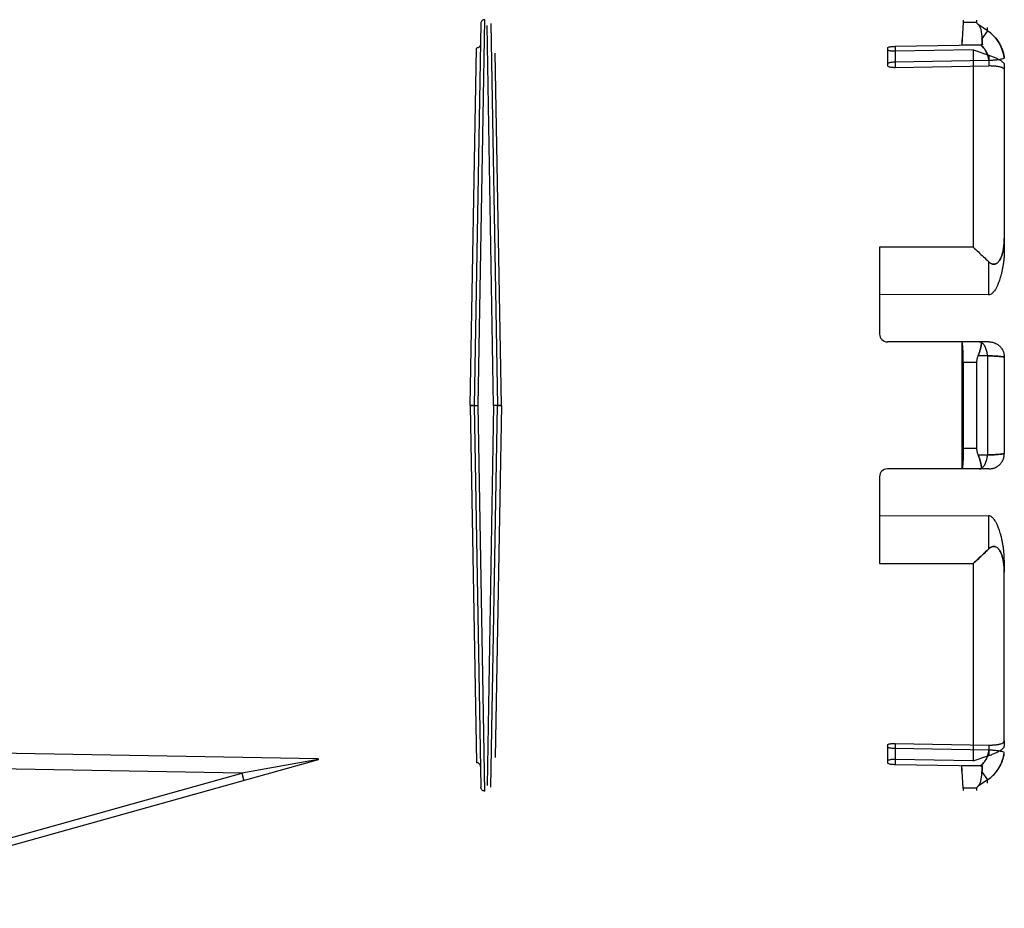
# Model space of a CAD drawing. Header units: millimetres. Extents: x 0 to 297, y 0 to 210.
# Tile 306 of 455: x 146.496 to 147.38, y 159.16 to 159.958. Entities that reach past the tile are written whole.
import ezdxf

# ---------------------------------------------------------------- set-up
doc = ezdxf.new("R2010")
doc.units = ezdxf.units.MM
doc.header["$LTSCALE"] = 16.335
doc.layers.add('INTFCLR_144815', color=7, linetype='CONTINUOUS')

msp = doc.modelspace()

# ---------------------------------------------------------------- linework, layer by layer
at = {"layer": 'INTFCLR_144815', "color": 9, "linetype": 'Continuous'}
for p, q in [((146.90959, 159.95421), (146.90361, 159.61148)), ((146.90711, 159.61148), (146.91309, 159.95765)), ((146.92111, 159.61148), (146.91521, 159.95256)), ((146.92111, 159.61148), (146.91521, 159.95256)), ((146.91863, 159.95421), (146.92461, 159.61148)), ((147.35471, 159.95513), (147.34276, 159.95514)), ((147.36452, 159.94771), (147.35609, 159.95344)), ((147.36452, 159.94771), (147.36452, 159.95066)), ((147.36452, 159.94771), (147.35957, 159.94044)), ((147.27461, 159.9323), (147.27461, 159.91646)), ((147.28161, 159.93374), (147.28161, 159.91487)), ((146.90017, 159.61148), (146.90583, 159.93221)), ((146.92817, 159.61148), (146.92259, 159.92762)), ((146.92817, 159.61148), (146.92259, 159.92762)), ((147.36561, 159.92588), (147.36561, 159.91638)), ((147.37961, 159.91732), (147.37961, 159.9127)), ((147.37961, 159.76124), (147.37961, 159.75046)), ((147.36534, 159.74063), (147.36534, 159.71059)), ((147.36581, 159.66849), (147.35714, 159.66849)), ((147.35471, 159.64988), (147.34276, 159.64983)), ((147.36452, 159.65602), (147.35604, 159.65599)), ((147.36452, 159.65602), (147.36452, 159.56694)), ((146.90017, 159.61148), (146.90583, 159.29075)), ((146.90361, 159.61148), (146.90959, 159.26875)), ((146.91309, 159.26531), (146.90711, 159.61148)), ((146.92111, 159.61148), (146.91521, 159.2704)), ((146.92111, 159.61148), (146.91521, 159.2704)), ((146.91863, 159.26875), (146.92461, 159.61148)), ((146.92817, 159.61148), (146.92259, 159.29533)), ((146.92817, 159.61148), (146.92259, 159.29533)), ((147.34276, 159.57312), (147.35471, 159.57308)), ((147.35604, 159.56697), (147.36452, 159.56694)), ((147.36581, 159.55446), (147.35714, 159.55446)), ((147.36534, 159.51237), (147.36534, 159.48232)), ((147.37961, 159.4725), (147.37961, 159.46172)), ((147.27461, 159.3065), (147.27461, 159.29066)), ((147.28161, 159.30809), (147.28161, 159.28921)), ((147.36561, 159.30657), (147.36561, 159.29708)), ((147.37961, 159.31025), (147.37961, 159.30564)), ((146.76361, 159.2941), (146.29763, 159.30225)), ((146.76361, 159.29323), (146.28636, 159.16004)), ((146.69494, 159.28133), (146.29756, 159.28829)), ((146.76361, 159.29373), (146.69494, 159.28133)), ((146.2934, 159.16927), (146.69494, 159.28133)), ((146.69494, 159.28133), (146.69683, 159.27459)), ((147.35957, 159.28252), (147.36452, 159.27525)), ((147.36452, 159.27525), (147.35609, 159.26952)), ((147.36452, 159.2723), (147.36452, 159.27525)), ((147.35471, 159.26782), (147.34276, 159.26782))]:
    msp.add_line(p, q, dxfattribs=at)
at = {"layer": 'INTFCLR_144815', "color": 6, "linetype": 'Continuous'}
for p, q in [((147.34276, 159.95514), (147.34154, 159.93483)), ((147.34276, 159.95727), (147.34276, 159.95514)), ((147.35471, 159.95727), (147.35471, 159.95513)), ((147.28161, 159.93374), (147.35816, 159.9351)), ((147.34154, 159.93981), (147.34154, 159.93483)), ((147.36007, 159.93514), (147.34154, 159.93483)), ((147.35816, 159.9351), (147.35945, 159.93513)), ((147.36007, 159.93514), (147.35882, 159.93511)), ((147.35161, 159.93056), (147.28161, 159.92931)), ((147.35161, 159.93056), (147.35161, 159.75338)), ((147.35161, 159.93056), (147.36561, 159.92588)), ((147.37961, 159.92347), (147.37961, 159.92648)), ((147.36581, 159.92101), (147.28161, 159.91951)), ((147.28161, 159.91487), (147.36561, 159.91638)), ((147.37961, 159.9127), (147.37961, 159.76124)), ((147.35161, 159.75338), (147.26761, 159.75337)), ((147.26761, 159.75337), (147.26761, 159.67549)), ((147.36532, 159.71059), (147.26761, 159.71092)), ((147.35714, 159.66849), (147.27461, 159.66849)), ((147.34154, 159.66849), (147.34154, 159.55446)), ((147.34276, 159.64983), (147.34276, 159.57312)), ((147.35471, 159.64988), (147.35471, 159.57308)), ((147.37961, 159.65476), (147.37961, 159.5682)), ((146.90361, 159.61148), (146.90711, 159.61148)), ((146.92461, 159.61148), (146.92111, 159.61148)), ((146.92817, 159.61148), (146.92461, 159.61148)), ((147.35714, 159.55446), (147.27461, 159.55446)), ((147.26761, 159.54746), (147.26761, 159.46958)), ((147.36532, 159.51237), (147.26761, 159.51204)), ((147.26761, 159.46958), (147.35161, 159.46958)), ((147.35161, 159.46958), (147.35161, 159.29239)), ((147.37961, 159.31025), (147.37961, 159.46172)), ((147.28161, 159.30809), (147.36561, 159.30657)), ((147.36581, 159.30195), (147.28161, 159.30344)), ((147.35161, 159.29239), (147.36561, 159.29708)), ((147.37961, 159.29648), (147.37961, 159.29948)), ((146.76361, 159.2941), (146.76361, 159.29323)), ((147.35161, 159.29239), (147.28161, 159.29365)), ((147.28161, 159.28921), (147.35816, 159.28786)), ((147.34154, 159.28314), (147.34154, 159.28813)), ((147.36007, 159.28781), (147.34154, 159.28813)), ((147.34276, 159.26782), (147.34154, 159.28813)), ((147.35816, 159.28786), (147.35945, 159.28783)), ((147.36007, 159.28781), (147.35882, 159.28784)), ((147.34276, 159.26782), (147.34276, 159.26569)), ((147.35471, 159.26782), (147.35471, 159.26569))]:
    msp.add_line(p, q, dxfattribs=at)
at = {"layer": 'INTFCLR_144815', "color": 9, "linetype": 'Continuous'}
for centre, start, end in [((147.34486, 159.91865), 7.90805, 55.92211), ((147.34486, 159.30431), 304.07789, 352.09195)]:
    msp.add_arc(centre, 0.03508, start, end, dxfattribs=at)
at = {"layer": 'INTFCLR_144815', "color": 6, "linetype": 'Continuous'}
for centre, radius, start, end in [((147.27461, 159.67549), 0.007, 180, 270), ((146.90189, 158.09431), 1.51717, 89.93505, 90.06494), ((146.90189, 161.12865), 1.51717, 269.93506, 270.06495), ((146.92639, 161.28338), 1.67191, 269.93897, 270.06103), ((147.27461, 159.54746), 0.007, 90, 180)]:
    msp.add_arc(centre, radius, start, end, dxfattribs=at)
at = {"layer": 'INTFCLR_144815', "color": 9, "linetype": 'Continuous'}
for points, knots in [([(146.91309, 159.95765), (146.91289, 159.95765), (146.91246, 159.95761), (146.91159, 159.95737), (146.91056, 159.95671), (146.90991, 159.9557), (146.90964, 159.95484), (146.90959, 159.95441), (146.90959, 159.95421)], [0, 0, 0, 0, 0.125, 0.25, 0.5, 0.749999, 0.874999, 1, 1, 1, 1]), ([(147.36452, 159.94771), (147.36536, 159.94713), (147.36692, 159.94598), (147.36886, 159.94427), (147.37177, 159.94135), (147.37411, 159.93823), (147.37599, 159.93486), (147.37712, 159.93254), (147.37805, 159.93012), (147.37879, 159.92764), (147.37926, 159.92564), (147.3795, 159.92424), (147.37961, 159.92347)], [0, 0, 0, 0, 0.104066, 0.197481, 0.263672, 0.525448, 0.591388, 0.657535, 0.789311, 0.855378, 0.921244, 1, 1, 1, 1]), ([(147.35816, 159.9351), (147.35828, 159.935), (147.35871, 159.93465), (147.3594, 159.93401), (147.36105, 159.93234), (147.36244, 159.93049), (147.36357, 159.92844), (147.36425, 159.92703), (147.36481, 159.92558), (147.36525, 159.92408), (147.36553, 159.92286), (147.36571, 159.92184), (147.36579, 159.92119), (147.36581, 159.92101)], [0, 0, 0, 0, 0.029386, 0.10033, 0.171275, 0.455053, 0.525998, 0.596942, 0.738831, 0.809776, 0.88072, 0.966115, 1, 1, 1, 1]), ([(147.36581, 159.92101), (147.36579, 159.92119), (147.36571, 159.92184), (147.36553, 159.92287), (147.36525, 159.92409), (147.36458, 159.92635), (147.36363, 159.92846), (147.3624, 159.93044), (147.36149, 159.93172), (147.36025, 159.9332), (147.35901, 159.93439), (147.35829, 159.93499), (147.35816, 159.9351)], [0, 0, 0, 0, 0.033544, 0.11915, 0.190016, 0.260882, 0.544348, 0.615214, 0.68608, 0.827813, 0.969546, 1, 1, 1, 1]), ([(147.36452, 159.65602), (147.36443, 159.65733), (147.36408, 159.65986), (147.36294, 159.6633), (147.36131, 159.66606), (147.35982, 159.66742), (147.35904, 159.66786)], [0, 0, 0, 0, 0.292893, 0.563554, 0.80036, 1, 1, 1, 1]), ([(147.36452, 159.65602), (147.36554, 159.65598), (147.36705, 159.65593), (147.36901, 159.65584), (147.37149, 159.65571), (147.3741, 159.65556), (147.37716, 159.65523), (147.37873, 159.6551), (147.37961, 159.65476)], [0, 0, 0, 0, 0.202956, 0.298503, 0.388792, 0.694435, 0.813207, 1, 1, 1, 1]), ([(147.37961, 159.65476), (147.37909, 159.65496), (147.37754, 159.65519), (147.3753, 159.65544), (147.37278, 159.65563), (147.36927, 159.65584), (147.36648, 159.65595), (147.36452, 159.65602)], [0, 0, 0, 0, 0.110897, 0.30487, 0.44747, 0.611916, 1, 1, 1, 1]), ([(147.35904, 159.5551), (147.35982, 159.55554), (147.36131, 159.55689), (147.36294, 159.55966), (147.36408, 159.5631), (147.36443, 159.56562), (147.36452, 159.56694)], [0, 0, 0, 0, 0.199639, 0.436446, 0.707107, 1, 1, 1, 1]), ([(147.37961, 159.5682), (147.37873, 159.56785), (147.37716, 159.56773), (147.3741, 159.56739), (147.37149, 159.56725), (147.36901, 159.56712), (147.36705, 159.56703), (147.36554, 159.56697), (147.36452, 159.56694)], [0, 0, 0, 0, 0.186701, 0.305475, 0.611146, 0.701426, 0.796993, 1, 1, 1, 1]), ([(147.36452, 159.56694), (147.36648, 159.567), (147.36927, 159.56712), (147.37353, 159.56737), (147.37659, 159.56766), (147.37887, 159.56791), (147.37961, 159.5682)], [0, 0, 0, 0, 0.388106, 0.552528, 0.843471, 1, 1, 1, 1]), ([(147.35816, 159.28786), (147.35828, 159.28796), (147.35871, 159.28831), (147.3594, 159.28894), (147.36105, 159.29061), (147.36244, 159.29247), (147.36357, 159.29451), (147.36425, 159.29592), (147.36481, 159.29738), (147.36525, 159.29888), (147.36553, 159.3001), (147.36571, 159.30112), (147.36579, 159.30176), (147.36581, 159.30195)], [0, 0, 0, 0, 0.029386, 0.10033, 0.171275, 0.455053, 0.525998, 0.596942, 0.738831, 0.809776, 0.88072, 0.966115, 1, 1, 1, 1]), ([(147.36581, 159.30195), (147.36579, 159.30176), (147.36571, 159.30111), (147.36553, 159.30008), (147.36525, 159.29886), (147.36458, 159.29661), (147.36363, 159.2945), (147.3624, 159.29252), (147.36149, 159.29124), (147.36025, 159.28975), (147.35901, 159.28857), (147.35829, 159.28796), (147.35816, 159.28786)], [0, 0, 0, 0, 0.033544, 0.11915, 0.190016, 0.260882, 0.544348, 0.615214, 0.68608, 0.827813, 0.969546, 1, 1, 1, 1]), ([(147.36452, 159.27525), (147.36536, 159.27582), (147.36692, 159.27698), (147.36886, 159.27868), (147.37177, 159.28161), (147.37411, 159.28472), (147.37599, 159.28809), (147.37712, 159.29042), (147.37805, 159.29283), (147.37879, 159.29531), (147.37926, 159.29732), (147.3795, 159.29872), (147.37961, 159.29948)], [0, 0, 0, 0, 0.104066, 0.197481, 0.263672, 0.525448, 0.591388, 0.657535, 0.789311, 0.855378, 0.921244, 1, 1, 1, 1]), ([(146.91309, 159.26531), (146.91299, 159.26531), (146.91278, 159.26532), (146.91235, 159.26538), (146.91159, 159.26559), (146.91056, 159.26624), (146.90991, 159.26725), (146.90964, 159.26812), (146.90959, 159.26854), (146.90959, 159.26875)], [0, 0, 0, 0, 0.0625, 0.125, 0.25, 0.5, 0.749999, 0.874999, 1, 1, 1, 1])]:
    msp.add_open_spline(points, degree=3, knots=knots, dxfattribs=at)
at = {"layer": 'INTFCLR_144815', "color": 6, "linetype": 'Continuous'}
for points in [[(147.35471, 159.95513), (147.35471, 159.95464), (147.35523, 159.95429), (147.35558, 159.95395)], [(147.35609, 159.95344), (147.35578, 159.95374), (147.35519, 159.95394), (147.35519, 159.95437)], [(147.35714, 159.66849), (147.35755, 159.66849), (147.35829, 159.66884), (147.35836, 159.66844)], [(147.35904, 159.66786), (147.35897, 159.66826), (147.35838, 159.66848), (147.35797, 159.66848)], [(147.35714, 159.55446), (147.35755, 159.55446), (147.35829, 159.55412), (147.35836, 159.55452)], [(147.35904, 159.5551), (147.35897, 159.5547), (147.35838, 159.55448), (147.35797, 159.55448)], [(147.35609, 159.26952), (147.35578, 159.26922), (147.35519, 159.26902), (147.35519, 159.26858)], [(147.35471, 159.26782), (147.35471, 159.26831), (147.35523, 159.26867), (147.35558, 159.269)]]:
    msp.add_open_spline(points, degree=3, dxfattribs=at)
for points, knots in [([(147.35609, 159.95344), (147.35636, 159.95318), (147.35687, 159.95259), (147.35749, 159.95155), (147.35801, 159.95034), (147.35843, 159.949), (147.35874, 159.94761), (147.35898, 159.94626), (147.35915, 159.945), (147.35928, 159.94383), (147.35938, 159.94273), (147.35948, 159.94161), (147.35954, 159.94085), (147.35957, 159.94044)], [0, 0, 0, 0, 0.081736, 0.169044, 0.264066, 0.368203, 0.475524, 0.575592, 0.66837, 0.753795, 0.832259, 0.910014, 1, 1, 1, 1]), ([(147.27461, 159.9323), (147.27461, 159.93269), (147.27564, 159.93304), (147.27675, 159.93333), (147.27822, 159.93354), (147.27985, 159.93369), (147.28101, 159.93373), (147.28161, 159.93374)], [0, 0, 0, 0, 0.162279, 0.321228, 0.522681, 0.754104, 1, 1, 1, 1]), ([(147.35957, 159.94044), (147.35961, 159.93986), (147.35967, 159.9388), (147.35975, 159.93704), (147.35981, 159.93581), (147.36007, 159.93514)], [0, 0, 0, 0, 0.324424, 0.596152, 1, 1, 1, 1]), ([(147.36007, 159.93514), (147.35989, 159.93562), (147.35977, 159.93657), (147.35969, 159.93834), (147.35963, 159.93961), (147.35957, 159.94044)], [0, 0, 0, 0, 0.284026, 0.532173, 1, 1, 1, 1]), ([(147.28161, 159.92931), (147.28101, 159.92929), (147.27985, 159.92931), (147.27823, 159.92944), (147.27676, 159.92967), (147.27562, 159.92998), (147.27461, 159.9304), (147.27461, 159.93082)], [0, 0, 0, 0, 0.242761, 0.470889, 0.670701, 0.830235, 1, 1, 1, 1]), ([(147.36561, 159.92588), (147.36615, 159.9257), (147.36723, 159.92532), (147.36882, 159.92472), (147.37039, 159.92408), (147.37189, 159.92341), (147.37331, 159.92273), (147.37462, 159.92203), (147.37581, 159.92134), (147.37685, 159.92065), (147.37787, 159.91989), (147.37892, 159.91893), (147.37961, 159.91793), (147.37961, 159.91732)], [0, 0, 0, 0, 0.10142, 0.203303, 0.304011, 0.40201, 0.495897, 0.584419, 0.666459, 0.741055, 0.807439, 0.8906, 1, 1, 1, 1]), ([(147.37961, 159.92347), (147.37961, 159.92292), (147.37806, 159.92252), (147.37648, 159.92204), (147.3747, 159.92173), (147.37311, 159.92151), (147.37176, 159.92135), (147.37034, 159.92122), (147.36886, 159.92112), (147.36735, 159.92105), (147.36633, 159.92102), (147.36581, 159.92101)], [0, 0, 0, 0, 0.116493, 0.236936, 0.393497, 0.483045, 0.578715, 0.679468, 0.784048, 0.891283, 1, 1, 1, 1]), ([(147.28161, 159.91951), (147.28101, 159.9195), (147.27985, 159.91946), (147.27821, 159.91931), (147.27675, 159.91908), (147.27563, 159.91879), (147.27461, 159.91841), (147.27461, 159.91801)], [0, 0, 0, 0, 0.245487, 0.47595, 0.676705, 0.835456, 1, 1, 1, 1]), ([(147.27461, 159.91646), (147.27461, 159.91604), (147.27561, 159.91558), (147.27677, 159.91525), (147.27823, 159.91501), (147.27986, 159.91488), (147.28102, 159.91486), (147.28161, 159.91487)], [0, 0, 0, 0, 0.172585, 0.332582, 0.532286, 0.759514, 1, 1, 1, 1]), ([(147.36561, 159.91638), (147.36612, 159.91639), (147.36715, 159.9164), (147.36867, 159.91636), (147.37015, 159.91628), (147.37158, 159.91615), (147.37294, 159.91599), (147.37422, 159.91577), (147.37538, 159.91553), (147.37672, 159.91515), (147.37829, 159.91458), (147.37961, 159.91347), (147.37961, 159.9127)], [0, 0, 0, 0, 0.102212, 0.203295, 0.302134, 0.397478, 0.488386, 0.574012, 0.653396, 0.725984, 0.84774, 1, 1, 1, 1]), ([(147.36534, 159.74063), (147.36567, 159.74031), (147.3663, 159.73975), (147.36735, 159.73901), (147.36842, 159.73846), (147.36966, 159.73812), (147.37086, 159.73812), (147.37205, 159.73847), (147.37321, 159.73914), (147.37427, 159.74014), (147.37527, 159.74146), (147.37601, 159.74274), (147.37662, 159.74403), (147.37711, 159.74522), (147.37759, 159.7466), (147.37805, 159.74817), (147.37848, 159.74993), (147.37886, 159.7519), (147.37918, 159.75404), (147.37942, 159.75634), (147.37957, 159.75876), (147.37961, 159.76041), (147.37961, 159.76124)], [0, 0, 0, 0, 0.042881, 0.077539, 0.119262, 0.153798, 0.195748, 0.228806, 0.267729, 0.31845, 0.36309, 0.420534, 0.455337, 0.49492, 0.539776, 0.590241, 0.646503, 0.708431, 0.775561, 0.847338, 0.922636, 1, 1, 1, 1]), ([(147.37961, 159.76124), (147.37961, 159.76041), (147.37957, 159.75876), (147.37942, 159.75634), (147.37918, 159.75404), (147.37886, 159.75189), (147.37848, 159.74993), (147.37805, 159.74816), (147.37758, 159.74659), (147.3771, 159.74522), (147.37662, 159.74403), (147.37601, 159.74274), (147.37527, 159.74146), (147.37437, 159.74028), (147.37343, 159.73934), (147.37243, 159.73865), (147.37123, 159.73818), (147.37003, 159.73809), (147.36881, 159.73833), (147.3676, 159.73885), (147.36642, 159.73964), (147.36567, 159.74031), (147.36534, 159.74063)], [0, 0, 0, 0, 0.077444, 0.152803, 0.224626, 0.291822, 0.35371, 0.409937, 0.460385, 0.505178, 0.544707, 0.579492, 0.63686, 0.681454, 0.716983, 0.759049, 0.793571, 0.835506, 0.868597, 0.907356, 0.957029, 1, 1, 1, 1]), ([(147.35161, 159.75338), (147.35319, 159.75198), (147.35631, 159.74917), (147.36089, 159.74492), (147.36388, 159.74206), (147.36535, 159.74062)], [0, 0, 0, 0, 0.337486, 0.670851, 1, 1, 1, 1]), ([(147.37961, 159.75046), (147.37961, 159.74949), (147.37957, 159.74751), (147.37939, 159.74448), (147.3791, 159.74135), (147.37868, 159.73817), (147.37815, 159.735), (147.37752, 159.73191), (147.37681, 159.72898), (147.37607, 159.72631), (147.37531, 159.72395), (147.37458, 159.7219), (147.37387, 159.72013), (147.37318, 159.71859), (147.37253, 159.71726), (147.3719, 159.71612), (147.37115, 159.71489), (147.37028, 159.71366), (147.36929, 159.71254), (147.36831, 159.71167), (147.36708, 159.71087), (147.36599, 159.71059), (147.36534, 159.71059)], [0, 0, 0, 0, 0.065359, 0.133908, 0.204915, 0.277411, 0.350132, 0.421626, 0.490255, 0.553308, 0.608834, 0.657509, 0.700243, 0.73783, 0.770956, 0.800143, 0.825828, 0.868369, 0.90125, 0.926813, 0.956233, 1, 1, 1, 1]), ([(147.34276, 159.64983), (147.34276, 159.65054), (147.34275, 159.65194), (147.34273, 159.654), (147.3427, 159.656), (147.34265, 159.6579), (147.34259, 159.6597), (147.34251, 159.66137), (147.34243, 159.6629), (147.34232, 159.66426), (147.34221, 159.66576), (147.34193, 159.667), (147.34192, 159.66835), (147.34154, 159.66849)], [0, 0, 0, 0, 0.112813, 0.223202, 0.329895, 0.431941, 0.528256, 0.617788, 0.699546, 0.77285, 0.836881, 0.93457, 1, 1, 1, 1]), ([(147.35604, 159.65599), (147.35628, 159.65652), (147.35672, 159.65756), (147.35729, 159.65912), (147.35777, 159.66061), (147.35817, 159.66202), (147.35848, 159.66333), (147.35873, 159.66453), (147.35896, 159.66601), (147.35916, 159.66713), (147.35904, 159.66786)], [0, 0, 0, 0, 0.141054, 0.275902, 0.403725, 0.52302, 0.632734, 0.732023, 0.819534, 1, 1, 1, 1]), ([(147.35904, 159.66786), (147.35911, 159.66744), (147.35901, 159.66634), (147.3588, 159.66487), (147.35849, 159.66337), (147.35818, 159.66206), (147.35778, 159.66064), (147.3573, 159.65914), (147.35672, 159.65757), (147.35628, 159.65652), (147.35604, 159.65599)], [0, 0, 0, 0, 0.103354, 0.264576, 0.36392, 0.474132, 0.594153, 0.722284, 0.857924, 1, 1, 1, 1]), ([(147.36581, 159.66849), (147.36633, 159.66849), (147.36736, 159.66844), (147.36889, 159.66818), (147.37038, 159.66776), (147.37181, 159.66717), (147.37316, 159.66643), (147.37442, 159.66555), (147.37558, 159.66453), (147.37661, 159.66338), (147.37751, 159.66212), (147.37826, 159.66077), (147.37886, 159.65934), (147.37929, 159.65785), (147.37955, 159.65631), (147.37961, 159.65528), (147.37961, 159.65476)], [0, 0, 0, 0, 0.071737, 0.143321, 0.214706, 0.285913, 0.357002, 0.428102, 0.499214, 0.570425, 0.641656, 0.713057, 0.784619, 0.856321, 0.928111, 1, 1, 1, 1]), ([(147.35604, 159.65599), (147.35586, 159.65559), (147.35553, 159.65478), (147.35516, 159.65354), (147.3549, 159.65232), (147.35474, 159.6511), (147.35471, 159.65028), (147.35471, 159.64988)], [0, 0, 0, 0, 0.211153, 0.414987, 0.613069, 0.807778, 1, 1, 1, 1]), ([(147.34276, 159.57312), (147.34276, 159.57242), (147.34275, 159.57102), (147.34273, 159.56895), (147.3427, 159.56695), (147.34265, 159.56504), (147.34258, 159.56324), (147.34251, 159.56157), (147.34242, 159.56004), (147.34232, 159.55868), (147.34221, 159.55719), (147.34193, 159.55595), (147.34192, 159.55461), (147.34154, 159.55446)], [0, 0, 0, 0, 0.112985, 0.22352, 0.330597, 0.432868, 0.529128, 0.618522, 0.700416, 0.773452, 0.837087, 0.934531, 1, 1, 1, 1]), ([(147.35471, 159.57308), (147.35471, 159.57267), (147.35474, 159.57185), (147.3549, 159.57062), (147.35516, 159.5694), (147.35553, 159.56817), (147.35586, 159.56737), (147.35604, 159.56697)], [0, 0, 0, 0, 0.194552, 0.389899, 0.587224, 0.788975, 1, 1, 1, 1]), ([(147.35604, 159.56697), (147.35628, 159.56644), (147.35672, 159.56539), (147.35729, 159.56384), (147.35777, 159.56235), (147.35817, 159.56094), (147.35848, 159.55962), (147.35873, 159.55843), (147.35896, 159.55695), (147.35916, 159.55583), (147.35904, 159.5551)], [0, 0, 0, 0, 0.141054, 0.275902, 0.403725, 0.52302, 0.632734, 0.732023, 0.819534, 1, 1, 1, 1]), ([(147.35904, 159.5551), (147.35911, 159.55552), (147.35901, 159.55662), (147.3588, 159.55809), (147.35849, 159.55958), (147.35818, 159.5609), (147.35778, 159.56232), (147.3573, 159.56382), (147.35672, 159.56538), (147.35628, 159.56643), (147.35604, 159.56697)], [0, 0, 0, 0, 0.103354, 0.264576, 0.36392, 0.474132, 0.594153, 0.722284, 0.857924, 1, 1, 1, 1]), ([(147.36581, 159.55446), (147.36633, 159.55446), (147.36736, 159.55452), (147.36889, 159.55478), (147.37038, 159.5552), (147.37181, 159.55578), (147.37316, 159.55652), (147.37442, 159.55741), (147.37558, 159.55843), (147.37661, 159.55958), (147.37751, 159.56083), (147.37826, 159.56218), (147.37886, 159.56362), (147.37929, 159.56511), (147.37955, 159.56664), (147.37961, 159.56768), (147.37961, 159.5682)], [0, 0, 0, 0, 0.071737, 0.143321, 0.214706, 0.285913, 0.357002, 0.428102, 0.499214, 0.570425, 0.641656, 0.713057, 0.784619, 0.856321, 0.928111, 1, 1, 1, 1]), ([(147.37961, 159.4725), (147.37961, 159.47346), (147.37957, 159.47545), (147.37939, 159.47848), (147.3791, 159.48161), (147.37868, 159.48479), (147.37815, 159.48795), (147.37752, 159.49105), (147.37681, 159.49397), (147.37607, 159.49664), (147.37531, 159.49901), (147.37458, 159.50106), (147.37387, 159.50283), (147.37318, 159.50437), (147.37253, 159.50569), (147.3719, 159.50684), (147.37115, 159.50807), (147.37028, 159.5093), (147.36929, 159.51042), (147.36831, 159.51129), (147.36708, 159.51208), (147.36599, 159.51237), (147.36534, 159.51237)], [0, 0, 0, 0, 0.065359, 0.133908, 0.204915, 0.277411, 0.350132, 0.421626, 0.490255, 0.553308, 0.608834, 0.657509, 0.700243, 0.73783, 0.770956, 0.800143, 0.825827, 0.868369, 0.90125, 0.926813, 0.956233, 1, 1, 1, 1]), ([(147.36535, 159.48234), (147.36388, 159.4809), (147.36089, 159.47804), (147.35631, 159.47378), (147.35319, 159.47098), (147.35161, 159.46958)], [0, 0, 0, 0, 0.329569, 0.662022, 1, 1, 1, 1]), ([(147.35161, 159.46958), (147.35319, 159.47098), (147.35631, 159.47378), (147.36089, 159.47803), (147.36388, 159.4809), (147.36535, 159.48234)], [0, 0, 0, 0, 0.337486, 0.670851, 1, 1, 1, 1]), ([(147.36534, 159.48232), (147.36567, 159.48265), (147.3663, 159.4832), (147.36735, 159.48395), (147.36842, 159.48449), (147.36966, 159.48483), (147.37086, 159.48484), (147.37205, 159.48449), (147.37321, 159.48382), (147.37427, 159.48281), (147.37527, 159.4815), (147.37601, 159.48021), (147.37662, 159.47893), (147.37711, 159.47774), (147.37759, 159.47636), (147.37805, 159.47479), (147.37848, 159.47302), (147.37886, 159.47106), (147.37918, 159.46892), (147.37942, 159.46662), (147.37957, 159.4642), (147.37961, 159.46255), (147.37961, 159.46172)], [0, 0, 0, 0, 0.042881, 0.077539, 0.119262, 0.153798, 0.195748, 0.228806, 0.267729, 0.31845, 0.36309, 0.420534, 0.455337, 0.49492, 0.539776, 0.590241, 0.646503, 0.708431, 0.775561, 0.847338, 0.922636, 1, 1, 1, 1]), ([(147.37961, 159.46172), (147.37961, 159.46255), (147.37957, 159.4642), (147.37942, 159.46662), (147.37918, 159.46892), (147.37886, 159.47107), (147.37848, 159.47303), (147.37805, 159.4748), (147.37758, 159.47637), (147.3771, 159.47774), (147.37662, 159.47893), (147.37601, 159.48021), (147.37527, 159.48149), (147.37437, 159.48268), (147.37343, 159.48361), (147.37243, 159.48431), (147.37123, 159.48477), (147.37003, 159.48487), (147.36881, 159.48463), (147.3676, 159.48411), (147.36642, 159.48331), (147.36567, 159.48265), (147.36534, 159.48232)], [0, 0, 0, 0, 0.077444, 0.152803, 0.224626, 0.291822, 0.35371, 0.409937, 0.460385, 0.505178, 0.544707, 0.579492, 0.63686, 0.681454, 0.716983, 0.759049, 0.793571, 0.835506, 0.868597, 0.907356, 0.957029, 1, 1, 1, 1]), ([(147.27461, 159.3065), (147.27461, 159.30692), (147.27561, 159.30738), (147.27677, 159.30771), (147.27823, 159.30795), (147.27986, 159.30808), (147.28102, 159.3081), (147.28161, 159.30809)], [0, 0, 0, 0, 0.172585, 0.332582, 0.532286, 0.759514, 1, 1, 1, 1]), ([(147.28161, 159.30344), (147.28101, 159.30345), (147.27985, 159.3035), (147.27821, 159.30365), (147.27675, 159.30388), (147.27563, 159.30417), (147.27461, 159.30455), (147.27461, 159.30495)], [0, 0, 0, 0, 0.245487, 0.47595, 0.676705, 0.835456, 1, 1, 1, 1]), ([(147.36561, 159.30657), (147.36612, 159.30656), (147.36715, 159.30656), (147.36867, 159.3066), (147.37015, 159.30668), (147.37158, 159.3068), (147.37294, 159.30697), (147.37422, 159.30718), (147.37538, 159.30743), (147.37672, 159.30781), (147.37829, 159.30838), (147.37961, 159.30949), (147.37961, 159.31025)], [0, 0, 0, 0, 0.102213, 0.203296, 0.302134, 0.397478, 0.488386, 0.574013, 0.653396, 0.725984, 0.84774, 1, 1, 1, 1]), ([(147.36561, 159.29708), (147.36615, 159.29726), (147.36723, 159.29763), (147.36882, 159.29824), (147.37039, 159.29888), (147.37189, 159.29955), (147.37331, 159.30023), (147.37462, 159.30093), (147.37581, 159.30162), (147.37685, 159.30231), (147.37787, 159.30307), (147.37892, 159.30403), (147.37961, 159.30502), (147.37961, 159.30564)], [0, 0, 0, 0, 0.10142, 0.203303, 0.304011, 0.40201, 0.495897, 0.584419, 0.666459, 0.741055, 0.807439, 0.8906, 1, 1, 1, 1]), ([(147.37961, 159.29948), (147.37961, 159.30003), (147.37806, 159.30043), (147.37648, 159.30092), (147.3747, 159.30122), (147.37311, 159.30145), (147.37176, 159.3016), (147.37034, 159.30173), (147.36886, 159.30184), (147.36735, 159.30191), (147.36633, 159.30194), (147.36581, 159.30195)], [0, 0, 0, 0, 0.116493, 0.236936, 0.393497, 0.483045, 0.578715, 0.679468, 0.784048, 0.891283, 1, 1, 1, 1]), ([(147.28161, 159.29365), (147.28101, 159.29366), (147.27985, 159.29365), (147.27823, 159.29352), (147.27676, 159.29329), (147.27562, 159.29298), (147.27461, 159.29255), (147.27461, 159.29214)], [0, 0, 0, 0, 0.242761, 0.470889, 0.670701, 0.830235, 1, 1, 1, 1]), ([(147.27461, 159.29066), (147.27461, 159.29026), (147.27564, 159.28992), (147.27675, 159.28963), (147.27822, 159.28941), (147.27985, 159.28927), (147.28101, 159.28922), (147.28161, 159.28921)], [0, 0, 0, 0, 0.162279, 0.321228, 0.522681, 0.754103, 1, 1, 1, 1]), ([(147.35957, 159.28252), (147.35961, 159.28309), (147.35967, 159.28415), (147.35975, 159.28592), (147.35981, 159.28714), (147.36007, 159.28781)], [0, 0, 0, 0, 0.324424, 0.596152, 1, 1, 1, 1]), ([(147.36007, 159.28781), (147.35989, 159.28734), (147.35977, 159.28639), (147.35969, 159.28462), (147.35963, 159.28335), (147.35957, 159.28252)], [0, 0, 0, 0, 0.284026, 0.532173, 1, 1, 1, 1]), ([(147.35609, 159.26952), (147.35636, 159.26978), (147.35687, 159.27037), (147.35749, 159.27141), (147.35801, 159.27261), (147.35843, 159.27395), (147.35874, 159.27534), (147.35898, 159.2767), (147.35915, 159.27796), (147.35928, 159.27912), (147.35938, 159.28022), (147.35948, 159.28135), (147.35954, 159.28211), (147.35957, 159.28252)], [0, 0, 0, 0, 0.081736, 0.169044, 0.264066, 0.368203, 0.475524, 0.575592, 0.66837, 0.753795, 0.832259, 0.910014, 1, 1, 1, 1])]:
    msp.add_open_spline(points, degree=3, knots=knots, dxfattribs=at)
at = {"layer": 'INTFCLR_144815', "color": 9, "linetype": 'Continuous'}
for points in [[(146.90927, 159.93565), (146.90925, 159.93484), (146.90854, 159.93294), (146.90664, 159.93222), (146.90583, 159.93221)], [(146.90927, 159.28731), (146.90925, 159.28812), (146.90854, 159.29002), (146.90664, 159.29073), (146.90583, 159.29075)]]:
    msp.add_open_spline(points, degree=3, dxfattribs=at)

doc.saveas('drawing.dxf')
